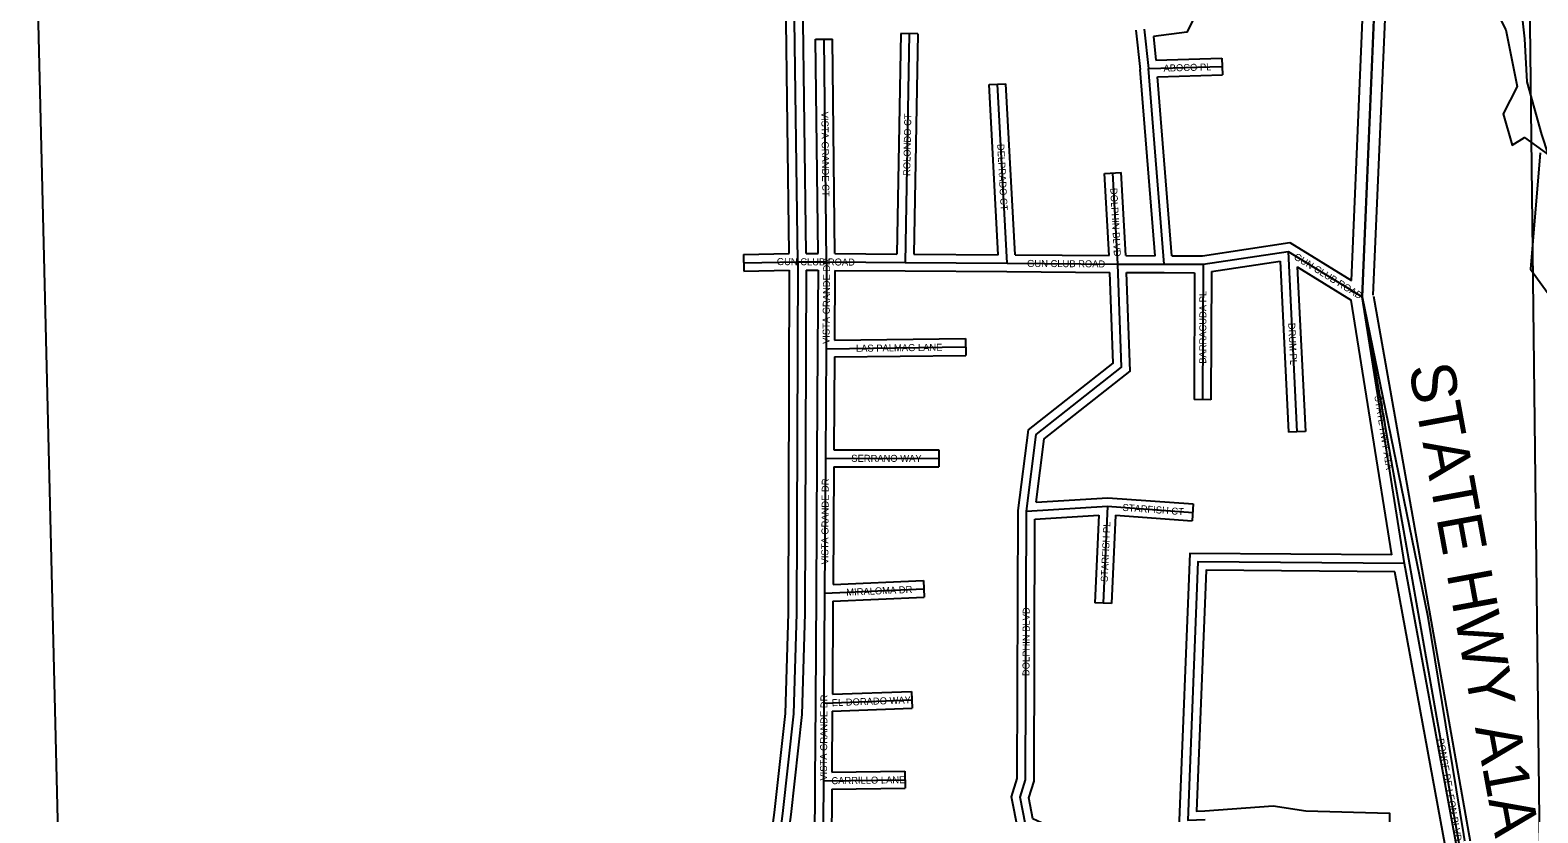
# Model space of a CAD drawing. Extents: x 418523 to 616617, y 1878279 to 2196743.
# Drawn here: x 528994 to 534372, y 2147195 to 2149986 of the extents above; entities that cross this region are included whole.
import ezdxf

# ---------------------------------------------------------------- set-up
doc = ezdxf.new("R2010")
doc.units = 0
for name, color, linetype in [('Level 1', 7, 'Continuous'), ('Level 22', 7, 'Continuous'), ('Level 23', 7, 'Continuous'), ('Level 28', 7, 'Continuous'), ('Level 31', 7, 'Continuous'), ('Level 32', 7, 'Continuous'), ('Level 34', 7, 'Continuous'), ('Level 5', 7, 'Continuous'), ('Level 8', 7, 'Continuous')]:
    doc.layers.add(name, color=color, linetype=linetype)

msp = doc.modelspace()

# ---------------------------------------------------------------- linework, layer by layer
at = {"layer": 'Level 1'}
for p, q in [((528994.118, 2151164.361), (529102.121, 2146750.126)), ((534329.965, 2151143.886), (534380.629, 2146823.435))]:
    msp.add_line(p, q, dxfattribs=at)
at = {"layer": 'Level 22'}
for p, q in [((533745.102, 2149034.745), (533808.92, 2150534.73)), ((533896.931, 2148084.284), (533745.102, 2149034.745)), ((533745.102, 2149034.745), (534364.879, 2145541.271)), ((534364.879, 2145541.271), (533896.931, 2148084.284))]:
    msp.add_line(p, q, dxfattribs=at)
at = {"layer": 'Level 23'}
for p, q in [((533784.603, 2149041.054), (533849.015, 2150536.089)), ((533707.549, 2149093.093), (533767.732, 2150507.651)), ((533785.254, 2149037.419), (534404.22, 2145548.508)), ((533851.578, 2148114.619), (533706.418, 2149023.329)), ((534325.494, 2145534.283), (533861.733, 2148054.541))]:
    msp.add_line(p, q, dxfattribs=at)
at = {"layer": 'Level 31'}
for p, q in [((531732.132, 2149160.207), (531706.394, 2151153.953)), ((531835.074, 2149159.489), (531825.809, 2149953.809)), ((532129.962, 2149973.126), (532115.161, 2149157.431)), ((532968.387, 2149989.159), (532983.065, 2149848.726)), ((532983.065, 2149848.726), (533246.129, 2149856.556)), ((533039.104, 2149151.35), (532983.065, 2149848.726)), ((532478.611, 2149154.726), (532444.801, 2149793.474)), ((532874.27, 2149151.914), (532856.118, 2149476.747)), ((533177.729, 2149150.876), (533481.347, 2149197.119)), ((533481.347, 2149197.119), (533745.102, 2149034.745)), ((533481.347, 2149197.119), (533512.95, 2148553.289)), ((531539.496, 2149156.51), (531732.132, 2149160.207)), ((531732.132, 2149160.207), (531835.074, 2149159.489)), ((531835.074, 2149159.489), (531833.06, 2148849.999)), ((531835.074, 2149159.489), (532115.161, 2149157.431)), ((532115.161, 2149157.431), (532478.611, 2149154.726)), ((532478.611, 2149154.726), (532874.27, 2149151.914)), ((532874.27, 2149151.914), (533039.104, 2149151.35)), ((533039.104, 2149151.35), (533177.729, 2149150.876)), ((533177.729, 2149150.876), (533176.085, 2148668.272)), ((531833.06, 2148849.999), (531830.766, 2148459.046)), ((531833.06, 2148849.999), (532330.751, 2148856.285)), ((531830.766, 2148459.046), (531827.847, 2147977.901)), ((531830.766, 2148459.046), (532235.6, 2148458.741)), ((532548.214, 2148270.731), (532837.532, 2148287.924)), ((532837.532, 2148287.924), (532821.826, 2147942.477)), ((532837.532, 2148287.924), (533140.927, 2148266.156)), ((531827.847, 2147977.901), (531825.551, 2147586.219)), ((531827.847, 2147977.901), (532181.583, 2147993.411)), ((531825.551, 2147586.219), (531823.649, 2147308.734)), ((531825.551, 2147586.219), (532139.172, 2147597.866)), ((531823.649, 2147308.734), (532114.825, 2147312.821))]:
    msp.add_line(p, q, dxfattribs=at)
for points in [[(531732.132, 2149160.207), (531727.81, 2147905.873), (531717.101, 2147547.316), (531677.348, 2147191.77), (531634.856, 2146866.054), (531660.621, 2146736.494), (531786.467, 2146690.598)], [(532548.214, 2148270.731), (532582.938, 2148544.104), (532887.541, 2148784.183), (532874.27, 2149151.914)], [(532621.485, 2147073.23), (532607.129, 2147123.103), (532544.387, 2147152.778), (532525.456, 2147249.946), (532544.932, 2147312.069), (532548.214, 2148270.731)], [(533896.931, 2148084.284), (533159.588, 2148089.705), (533122.978, 2147168.616), (533185.514, 2147171.312)], [(531823.649, 2147308.734), (531820.805, 2146849.773), (532064.319, 2146675.82)]]:
    msp.add_lwpolyline(points, dxfattribs=at)
at = {"layer": 'Level 32'}
for p, q in [((531701.75, 2149189.631), (531676.39, 2151154.068)), ((531761.752, 2149190.001), (531736.4, 2151153.837)), ((531795.811, 2149953.459), (531855.808, 2149954.159)), ((531804.719, 2149189.701), (531795.811, 2149953.459)), ((531864.73, 2149189.272), (531855.808, 2149954.159)), ((532099.967, 2149973.671), (532085.704, 2149187.648)), ((532159.959, 2149972.582), (532099.967, 2149973.671)), ((532159.959, 2149972.582), (532145.708, 2149187.205)), ((532938.549, 2149986.04), (532953.19, 2149845.964)), ((533001.255, 2149963.301), (533010.009, 2149879.541)), ((533006.588, 2149181.462), (532953.19, 2149845.965)), ((533010.009, 2149879.541), (533245.236, 2149886.543)), ((533245.236, 2149886.543), (533247.021, 2149826.567)), ((532414.844, 2149791.887), (532474.76, 2149795.059)), ((532446.97, 2149184.963), (532414.844, 2149791.887)), ((532507.077, 2149184.525), (532474.76, 2149795.059)), ((533015.497, 2149819.676), (533247.021, 2149826.567)), ((533066.799, 2149181.256), (533015.498, 2149819.676)), ((532826.165, 2149475.074), (532886.071, 2149478.42)), ((532842.535, 2149182.141), (532826.165, 2149475.074)), ((532902.647, 2149181.817), (532886.071, 2149478.42)), ((533175.508, 2149180.884), (533487.707, 2149228.433)), ((533487.707, 2149228.434), (533707.549, 2149093.093)), ((531538.92, 2149186.505), (531701.75, 2149189.63)), ((531538.92, 2149186.505), (531540.072, 2149126.514)), ((531761.751, 2149190.002), (531804.719, 2149189.701)), ((531864.73, 2149189.272), (532085.705, 2149187.648)), ((532145.708, 2149187.205), (532446.97, 2149184.963)), ((532507.078, 2149184.525), (532842.535, 2149182.141)), ((532902.647, 2149181.817), (533006.588, 2149181.461)), ((533066.799, 2149181.256), (533175.509, 2149180.884)), ((533207.643, 2149125.085), (533453.014, 2149162.456)), ((533453.014, 2149162.456), (533482.985, 2148551.818)), ((533514.103, 2149141.723), (533706.418, 2149023.329)), ((533514.103, 2149141.723), (533542.914, 2148554.759)), ((531540.072, 2149126.514), (531702.028, 2149129.622)), ((531762.03, 2149129.996), (531804.88, 2149129.696)), ((531804.88, 2149129.696), (531803.06, 2148850.194)), ((531864.879, 2149129.267), (531863.26, 2148880.383)), ((531864.879, 2149129.267), (532114.941, 2149127.431)), ((532114.938, 2149127.431), (532478.389, 2149124.726)), ((532478.399, 2149124.726), (532845.326, 2149122.117)), ((532905.378, 2149121.806), (533039.002, 2149121.349)), ((533039.002, 2149121.349), (533147.627, 2149120.978)), ((533147.627, 2149120.978), (533146.085, 2148668.374)), ((533207.642, 2149125.085), (533206.085, 2148668.169)), ((531863.26, 2148880.383), (532330.373, 2148886.283)), ((532330.373, 2148886.283), (532331.131, 2148826.286)), ((531803.06, 2148850.175), (531800.767, 2148459.221)), ((531862.888, 2148820.372), (531860.945, 2148489.024)), ((531862.889, 2148820.371), (532331.131, 2148826.286)), ((533206.085, 2148668.169), (533146.085, 2148668.374)), ((533542.914, 2148554.759), (533482.985, 2148551.818)), ((531800.767, 2148459.228), (531797.847, 2147978.083)), ((531860.944, 2148489.023), (532235.623, 2148488.741)), ((532235.623, 2148488.741), (532235.579, 2148428.74)), ((531860.586, 2148429.021), (531858.04, 2148009.253)), ((531860.586, 2148429.022), (532235.579, 2148428.74)), ((532582.532, 2148302.824), (532837.716, 2148317.988)), ((532837.717, 2148317.987), (533143.074, 2148296.08)), ((533143.074, 2148296.08), (533138.78, 2148236.232)), ((532578.119, 2148242.455), (532806.05, 2148255.999)), ((532806.05, 2148255.999), (532791.857, 2147943.839)), ((532866.103, 2148255.796), (532851.795, 2147941.114)), ((532866.104, 2148255.796), (533138.78, 2148236.232)), ((531858.04, 2148009.253), (532180.269, 2148023.382)), ((532180.269, 2148023.382), (532182.898, 2147963.438)), ((531797.847, 2147978.076), (531795.552, 2147586.395)), ((531857.68, 2147949.178), (532182.898, 2147963.438)), ((531857.68, 2147949.178), (531855.736, 2147617.361)), ((532851.795, 2147941.114), (532791.857, 2147943.839)), ((531795.552, 2147586.425), (531793.649, 2147308.94)), ((531855.736, 2147617.361), (532138.059, 2147627.846)), ((532138.059, 2147627.846), (532140.285, 2147567.886)), ((531855.355, 2147557.304), (531853.86, 2147339.161)), ((531855.355, 2147557.304), (532140.285, 2147567.886)), ((531853.86, 2147339.161), (532114.403, 2147342.819)), ((532114.403, 2147342.819), (532115.247, 2147282.824)), ((531853.468, 2147279.147), (532115.247, 2147282.824)), ((533183.723, 2147201.262), (533427.736, 2147219.945)), ((533427.736, 2147219.945), (533544.83, 2147201.483))]:
    msp.add_line(p, q, dxfattribs=at)
for points in [[(532958.868, 2150373.633), (533126.216, 2150367.525), (533190.415, 2150242.656), (533183.915, 2150181.099), (533189.93, 2150116.861), (533120.052, 2149979.255), (533001.254, 2149963.301)], [(534380.458, 2149549.102), (534346.207, 2149133.084), (534864.606, 2148419.06), (535051.935, 2148418.429), (535085.197, 2148418.316)], [(531702.028, 2149129.622), (531697.811, 2147906.372), (531687.15, 2147549.435), (531647.565, 2147195.378), (531604.47, 2146865.042), (531634.489, 2146714.091), (531756.395, 2146669.631)], [(531762.03, 2149129.996), (531757.809, 2147905.373), (531747.051, 2147545.198), (531707.132, 2147188.161), (531665.243, 2146867.066), (531686.754, 2146758.896), (531791.621, 2146720.651)], [(532518.22, 2148272.681), (532554.724, 2148560.066), (532857.011, 2148798.319), (532845.326, 2149122.117)], [(532582.532, 2148302.824), (532611.152, 2148528.142), (532918.071, 2148770.047), (532905.377, 2149121.806)], [(532593.82, 2147060.885), (532582.049, 2147101.779), (532517.842, 2147132.146), (532494.555, 2147251.67), (532514.947, 2147316.712), (532518.22, 2148272.68)], [(532648.11, 2147089.191), (532632.209, 2147144.428), (532570.932, 2147173.411), (532556.357, 2147248.224), (532574.917, 2147307.426), (532578.118, 2148242.455)], [(533851.578, 2148114.619), (533130.765, 2148119.918), (533091.706, 2147137.24), (533154.025, 2147139.925)], [(533861.734, 2148054.54), (533188.412, 2148059.491), (533154.25, 2147199.993), (533183.722, 2147201.263)], [(531793.649, 2147308.921), (531790.691, 2146831.536), (531956.465, 2146714.463)], [(531853.467, 2147279.148), (531850.92, 2146868.011), (532085.38, 2146704.252)], [(533544.83, 2147201.483), (533842.415, 2147192.855), (533822.144, 2145669.999), (533487.902, 2145669.535)]]:
    msp.add_lwpolyline(points, dxfattribs=at)
at = {"layer": 'Level 5'}
msp.add_lwpolyline([(534409.945, 2149541.65), (534385.876, 2149614.468), (534333.46, 2149802.306), (534325.45, 2149955.081), (534290.83, 2150269.423), (534179.603, 2150340.354), (534039.888, 2150390.653), (533942.374, 2150314.246), (533895.698, 2150238.031), (533907.054, 2150141.252), (533933.655, 2150070.606), (534015.567, 2150108.516), (534126.65, 2150181.967), (534161.679, 2150175.666), (534257.985, 2149987.678), (534298.666, 2149784.967), (534248.448, 2149688.034), (534280.595, 2149576.274), (534324.26, 2149602.675), (534409.945, 2149541.65)], dxfattribs=at)
at = {"layer": 'Level 8'}
msp.add_lwpolyline([(533741.296, 2151146.144), (533808.91, 2150534.651), (533744.94, 2149034.613), (533753.94, 2148994.612), (533977.966, 2147899.587), (534298.011, 2145950.541)], dxfattribs=at)

# ---------------------------------------------------------------- texts
at = {"layer": 'Level 28'}
msp.add_text('STATE HWY A1A', height=160, rotation=280.425467, dxfattribs=at).set_placement((533910.742, 2148785.047))
at = {"layer": 'Level 34'}
for s, height, rotation, p in [('ABOCO PL', 25, 1.704144, (533037.049, 2149837.829)), ('VISTA GRANDE CT', 25, 270.667067, (531816.33, 2149694.92)), ('ROLONDO CT', 25, 88.959267, (532133.256, 2149465.856)), ('DELPRADO CT', 25, 273.028811, (532443.607, 2149579.591)), ('DOLPHIN BLVD', 25, 273.197497, (532846.625, 2149422.598)), ('GUN CLUB ROAD', 25, 359.599069, (531657.375, 2149148.231)), ('VISTA GRANDE DR', 25, 89.626192, (531845.665, 2148866.713)), ('GUN CLUB ROAD', 25, 359.592256, (532550.213, 2149141.718)), ('GUN CLUB ROAD', 25, 328.381972, (533499.253, 2149171.419)), ('BARRACUDA PL', 25, 89.803714, (533189.018, 2148796.146)), ('DRUM PL', 25, 272.808894, (533481.375, 2148941.598)), ('LAS PALMAG LANE', 25, 0.723031, (531939.869, 2148838.85)), ('STATE HWY A1A', 25, 279.074836, (533788.914, 2148681.251)), ('SERRANO WAY', 25, 359.956314, (531923.095, 2148446.477)), ('VISTA GRANDE DR', 25, 89.651164, (531840.966, 2148080.448)), ('STARFISH CT', 25, 355.895642, (532889.846, 2148271.641)), ('STARFISH PL', 24.99916, 87.395644, (532837.742, 2148017.415)), ('MIRALOMA DR', 24.99916, 2.509972, (531905.68, 2147968.803)), ('DOLPHIN BLVD', 25, 89.802733, (532558.698, 2147682.225)), ('VISTA GRANDE DR', 25, 89.605975, (531836.15, 2147309.441)), ('EL DORADO WAY', 24.99916, 2.126314, (531853.948, 2147574.769)), ('PONCE DE LEON BLVD', 25, 280.059097, (534012.234, 2147457.475)), ('CARRILLO LANE', 25, 0.803653, (531852.257, 2147296.636))]:
    msp.add_text(s, height=height, rotation=rotation, dxfattribs=at).set_placement(p)

doc.saveas('drawing.dxf')
